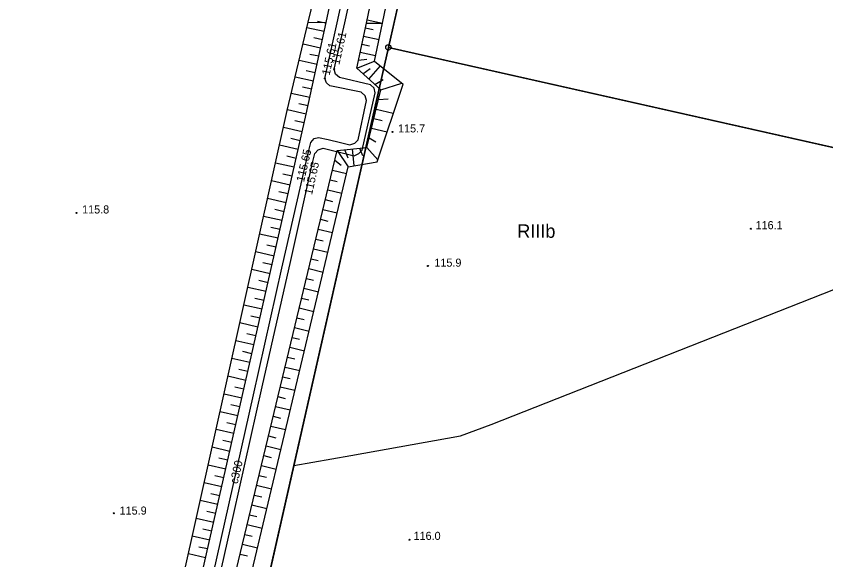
# Model space of a CAD drawing. Extents: x 6424617 to 6425697, y 5665845 to 5667190.
# Drawn here: x 6424958.6 to 6425033.7, y 5667018.8 to 5667069.2 of the extents above; entities that cross this region are included whole.
import ezdxf

# ---------------------------------------------------------------- set-up
doc = ezdxf.new("R2010")
doc.units = 0
for name, color, linetype in [('Warstwa 1', 7, 'Continuous'), ('Warstwa 10', 7, 'Continuous'), ('Warstwa 12', 7, 'Continuous'), ('Warstwa 13', 7, 'Continuous'), ('Warstwa 14', 7, 'Continuous'), ('Warstwa 2', 7, 'Continuous'), ('Warstwa 20', 7, 'Continuous'), ('Warstwa 21', 7, 'Continuous'), ('Warstwa 6', 7, 'Continuous')]:
    doc.layers.add(name, color=color, linetype=linetype)

msp = doc.modelspace()

# ---------------------------------------------------------------- linework, layer by layer
at = {"layer": 'Warstwa 1'}
for p, q in [((6424993.11, 5667066.27), (6424997.98, 5667087.79)), ((6424993.11, 5667066.27), (6424997.98, 5667087.79)), ((6424984.335, 5667027.489), (6424993.11, 5667066.27)), ((6424984.335, 5667027.489), (6424993.11, 5667066.27)), ((6424993.11, 5667066.27), (6425055.629, 5667052.204)), ((6424993.11, 5667066.27), (6425055.629, 5667052.204)), ((6425002.65, 5667031.29), (6425055.629, 5667052.204)), ((6425002.65, 5667031.29), (6425055.629, 5667052.204)), ((6424999.81, 5667030.26), (6425002.65, 5667031.29)), ((6424999.81, 5667030.26), (6425002.65, 5667031.29)), ((6424989.62, 5667028.42), (6424999.81, 5667030.26)), ((6424989.62, 5667028.42), (6424999.81, 5667030.26)), ((6424984.335, 5667027.489), (6424989.62, 5667028.42)), ((6424984.335, 5667027.489), (6424989.62, 5667028.42)), ((6424961.86, 5666928.15), (6424984.335, 5667027.489)), ((6424961.86, 5666928.15), (6424984.335, 5667027.489))]:
    msp.add_line(p, q, dxfattribs=at)
at = {"layer": 'Warstwa 10'}
for p, q in [((6424991.067, 5667068.53), (6425000.4, 5667112.22)), ((6424992.556, 5667068.512), (6425001.58, 5667111.68)), ((6424987.343, 5667068.575), (6424996.13, 5667109.04)), ((6424985.679, 5667068.595), (6424995.12, 5667108.19)), ((6424983.73, 5667060.42), (6424985.679, 5667068.595)), ((6424985.5, 5667060.09), (6424987.343, 5667068.575)), ((6424985.679, 5667068.595), (6424987.343, 5667068.575)), ((6424985.679, 5667068.595), (6424987.343, 5667068.575)), ((6424986.975, 5667068.58), (6424986.533, 5667068.676)), ((6424987.327, 5667068.503), (6424986.975, 5667068.58)), ((6424990.17, 5667064.33), (6424991.067, 5667068.53)), ((6424991.067, 5667068.53), (6424992.556, 5667068.512)), ((6424991.067, 5667068.53), (6424992.556, 5667068.512)), ((6424991.129, 5667068.82), (6424992.557, 5667068.515)), ((6424991.82, 5667064.99), (6424992.556, 5667068.512)), ((6424987.161, 5667067.738), (6424985.558, 5667068.087)), ((6424990.969, 5667068.071), (6424991.685, 5667067.919)), ((6424986.995, 5667066.974), (6424986.186, 5667067.149)), ((6424990.809, 5667067.323), (6424992.244, 5667067.017)), ((6424986.829, 5667066.209), (6424985.195, 5667066.564)), ((6424990.65, 5667066.575), (6424991.368, 5667066.421)), ((6424986.663, 5667065.444), (6424985.838, 5667065.623)), ((6424990.49, 5667065.827), (6424991.931, 5667065.519)), ((6424986.497, 5667064.679), (6424984.832, 5667065.041)), ((6424990.17, 5667064.33), (6424991.82, 5667064.99)), ((6424990.33, 5667065.078), (6424991.103, 5667065.166)), ((6424991.82, 5667064.99), (6424994.47, 5667062.87)), ((6424986.33, 5667063.914), (6424985.49, 5667064.097)), ((6424990.17, 5667064.33), (6424992.42, 5667062.34)), ((6424990.733, 5667063.833), (6424991.414, 5667064.301)), ((6424991.295, 5667063.335), (6424992.37, 5667064.55)), ((6424986.164, 5667063.149), (6424984.469, 5667063.518)), ((6424991.858, 5667062.838), (6424992.613, 5667063.294)), ((6424985.998, 5667062.385), (6424985.143, 5667062.57)), ((6424991.12, 5667056.99), (6424992.42, 5667062.34)), ((6424992.06, 5667055.67), (6424994.47, 5667062.87)), ((6424992.42, 5667062.34), (6424994.368, 5667062.951)), ((6424985.832, 5667061.62), (6424984.105, 5667061.995)), ((6424985.666, 5667060.855), (6424984.795, 5667061.046)), ((6424992.203, 5667061.448), (6424993.085, 5667061.505)), ((6424970.53, 5667001.22), (6424983.73, 5667060.42)), ((6424972.06, 5667000.83), (6424985.5, 5667060.09)), ((6424985.5, 5667060.09), (6424983.744, 5667060.48)), ((6424991.987, 5667060.557), (6424993.567, 5667060.173)), ((6424985.313, 5667059.267), (6424984.437, 5667059.464)), ((6424991.77, 5667059.665), (6424992.522, 5667059.482)), ((6424985.127, 5667058.444), (6424983.378, 5667058.841)), ((6424991.553, 5667058.773), (6424992.983, 5667058.426)), ((6424991.337, 5667057.882), (6424991.943, 5667057.508)), ((6424984.753, 5667056.798), (6424983.01, 5667057.193)), ((6424984.94, 5667057.621), (6424984.067, 5667057.819)), ((6424974.74, 5667000.11), (6424988.36, 5667056.72)), ((6424988.36, 5667056.72), (6424991.12, 5667056.99)), ((6424988.36, 5667056.72), (6424989.39, 5667055.2)), ((6424989.05, 5667056.788), (6424989.346, 5667056.016)), ((6424989.74, 5667056.855), (6424989.893, 5667055.289)), ((6424990.43, 5667056.923), (6424990.718, 5667056.244)), ((6424991.12, 5667056.99), (6424992.117, 5667055.841)), ((6424984.567, 5667055.975), (6424983.697, 5667056.172)), ((6424988.14, 5667055.807), (6424988.728, 5667055.348)), ((6424989.39, 5667055.2), (6424992.06, 5667055.67)), ((6424976.48, 5667001.04), (6424989.39, 5667055.2)), ((6424984.38, 5667055.152), (6424982.643, 5667055.546)), ((6424987.921, 5667054.894), (6424989.241, 5667054.576)), ((6424984.193, 5667054.329), (6424983.326, 5667054.525)), ((6424984.007, 5667053.506), (6424982.276, 5667053.898)), ((6424987.701, 5667053.981), (6424988.362, 5667053.822)), ((6424983.82, 5667052.682), (6424982.956, 5667052.878)), ((6424987.481, 5667053.068), (6424988.806, 5667052.749)), ((6424983.633, 5667051.859), (6424981.908, 5667052.251)), ((6424987.262, 5667052.155), (6424987.925, 5667051.995)), ((6424983.447, 5667051.036), (6424982.586, 5667051.232)), ((6424987.042, 5667051.242), (6424988.37, 5667050.922)), ((6424983.26, 5667050.213), (6424981.541, 5667050.603)), ((6424986.822, 5667050.329), (6424987.487, 5667050.169)), ((6424983.073, 5667049.39), (6424982.215, 5667049.585)), ((6424982.887, 5667048.567), (6424981.174, 5667048.956)), ((6424986.603, 5667049.415), (6424987.935, 5667049.095)), ((6424986.383, 5667048.502), (6424987.05, 5667048.342)), ((6424982.7, 5667047.744), (6424981.845, 5667047.938)), ((6424986.163, 5667047.589), (6424987.499, 5667047.268)), ((6424982.513, 5667046.921), (6424980.806, 5667047.308)), ((6424985.944, 5667046.676), (6424986.613, 5667046.515)), ((6424982.327, 5667046.098), (6424981.475, 5667046.291)), ((6424982.14, 5667045.275), (6424980.439, 5667045.661)), ((6424985.724, 5667045.763), (6424987.064, 5667045.441)), ((6424981.953, 5667044.452), (6424981.104, 5667044.644)), ((6424985.504, 5667044.85), (6424986.175, 5667044.689)), ((6424981.767, 5667043.629), (6424980.072, 5667044.013)), ((6424985.285, 5667043.937), (6424986.628, 5667043.614)), ((6424981.58, 5667042.806), (6424980.734, 5667042.998)), ((6424985.065, 5667043.024), (6424985.738, 5667042.862)), ((6424981.393, 5667041.983), (6424979.704, 5667042.366)), ((6424984.845, 5667042.111), (6424986.193, 5667041.787)), ((6424981.207, 5667041.16), (6424980.364, 5667041.351)), ((6424981.02, 5667040.337), (6424979.337, 5667040.718)), ((6424984.625, 5667041.198), (6424985.3, 5667041.036)), ((6424984.406, 5667040.285), (6424985.757, 5667039.96)), ((6424980.647, 5667038.691), (6424978.97, 5667039.071)), ((6424980.833, 5667039.514), (6424979.993, 5667039.704)), ((6424984.186, 5667039.372), (6424984.863, 5667039.209)), ((6424983.966, 5667038.459), (6424985.322, 5667038.133)), ((6424980.46, 5667037.868), (6424979.623, 5667038.057)), ((6424980.273, 5667037.044), (6424978.602, 5667037.423)), ((6424983.747, 5667037.546), (6424984.425, 5667037.382)), ((6424980.087, 5667036.221), (6424979.253, 5667036.411)), ((6424983.527, 5667036.633), (6424984.886, 5667036.306)), ((6424979.9, 5667035.398), (6424978.235, 5667035.776)), ((6424983.307, 5667035.72), (6424983.988, 5667035.556)), ((6424979.713, 5667034.575), (6424978.882, 5667034.764)), ((6424983.088, 5667034.806), (6424984.451, 5667034.479)), ((6424979.527, 5667033.752), (6424977.868, 5667034.128)), ((6424982.868, 5667033.893), (6424983.55, 5667033.729)), ((6424979.34, 5667032.929), (6424978.512, 5667033.117)), ((6424979.153, 5667032.106), (6424977.5, 5667032.481)), ((6424982.648, 5667032.98), (6424984.015, 5667032.651)), ((6424982.429, 5667032.067), (6424983.113, 5667031.903)), ((6424978.78, 5667030.46), (6424977.133, 5667030.834)), ((6424978.967, 5667031.283), (6424978.142, 5667031.47)), ((6424982.209, 5667031.154), (6424983.58, 5667030.824)), ((6424981.989, 5667030.241), (6424982.676, 5667030.076)), ((6424978.593, 5667029.637), (6424977.771, 5667029.823)), ((6424981.77, 5667029.328), (6424983.144, 5667028.997)), ((6424978.407, 5667028.814), (6424976.766, 5667029.186)), ((6424978.22, 5667027.991), (6424977.401, 5667028.177)), ((6424981.55, 5667028.415), (6424982.238, 5667028.249)), ((6424978.033, 5667027.168), (6424976.398, 5667027.539)), ((6424981.33, 5667027.502), (6424982.709, 5667027.17)), ((6424977.847, 5667026.345), (6424977.031, 5667026.53)), ((6424981.111, 5667026.589), (6424981.801, 5667026.423)), ((6424977.66, 5667025.522), (6424976.031, 5667025.891)), ((6424980.891, 5667025.676), (6424982.273, 5667025.343)), ((6424977.473, 5667024.699), (6424976.66, 5667024.883)), ((6424977.287, 5667023.876), (6424975.664, 5667024.244)), ((6424980.671, 5667024.763), (6424981.363, 5667024.596)), ((6424980.452, 5667023.85), (6424981.838, 5667023.516)), ((6424976.913, 5667022.229), (6424975.296, 5667022.596)), ((6424977.1, 5667023.053), (6424976.29, 5667023.236)), ((6424980.232, 5667022.937), (6424980.926, 5667022.77)), ((6424980.012, 5667022.024), (6424981.402, 5667021.689)), ((6424976.727, 5667021.406), (6424975.92, 5667021.589)), ((6424979.793, 5667021.11), (6424980.488, 5667020.943)), ((6424976.54, 5667020.583), (6424974.929, 5667020.949)), ((6424976.353, 5667019.76), (6424975.549, 5667019.943)), ((6424979.573, 5667020.197), (6424980.967, 5667019.862)), ((6424976.167, 5667018.937), (6424974.562, 5667019.301)), ((6424979.353, 5667019.284), (6424980.051, 5667019.116))]:
    msp.add_line(p, q, dxfattribs=at)
msp.add_circle((6424993.11, 5667066.27), 0.25, dxfattribs=at)
at = {"layer": 'Warstwa 12'}
for points in [[(6424988.354, 5667068.563), (6424988.89, 5667071), (6424991.96, 5667085.04), (6424992.55, 5667087.75), (6424995.29, 5667099.42), (6424998.03, 5667111.23)], [(6424989.062, 5667068.554), (6424989.58, 5667070.85), (6424992.75, 5667084.85), (6424993.57, 5667088.52), (6424996.26, 5667100.22), (6424998.82, 5667111.42)], [(6424975.34, 5667010.64), (6424977.98, 5667022.33), (6424980.61, 5667034.04), (6424983.22, 5667045.8), (6424985.71, 5667056.6), (6424985.92, 5667057.46), (6424986.22, 5667057.81), (6424986.62, 5667057.93), (6424987.53, 5667057.72), (6424988.67, 5667057.44), (6424989.54, 5667057.23), (6424990, 5667057.38), (6424990.3, 5667057.69), (6424991.08, 5667061.34), (6424990.96, 5667061.77), (6424990.6, 5667062.12), (6424987.69, 5667062.7), (6424987.37, 5667062.97), (6424987.22, 5667063.4), (6424988.354, 5667068.563)], [(6424976.15, 5667011.36), (6424978.79, 5667023.05), (6424981.41, 5667034.78), (6424984.06, 5667046.5), (6424986.08, 5667055.56), (6424986.3, 5667056.43), (6424986.61, 5667056.77), (6424987.05, 5667056.92), (6424989.95, 5667056.23), (6424990.36, 5667056.42), (6424990.68, 5667056.75), (6424991.88, 5667062.07), (6424991.78, 5667062.49), (6424991.46, 5667062.8), (6424988.57, 5667063.49), (6424988.21, 5667063.8), (6424988.09, 5667064.25), (6424989.062, 5667068.554)]]:
    msp.add_lwpolyline(points, dxfattribs=at)
at = {"layer": 'Warstwa 13'}
for centre in [(6424993.49, 5667058.43), (6424964.18, 5667050.92), (6425026.72, 5667049.45), (6424996.77, 5667046), (6424967.65, 5667023.07), (6424995.06, 5667020.62)]:
    msp.add_circle(centre, 0.045, dxfattribs=at)
at = {"layer": 'Warstwa 14'}
for centre in [(6424988.09, 5667064.25), (6424987.22, 5667063.4), (6424985.71, 5667056.6), (6424986.08, 5667055.56)]:
    msp.add_circle(centre, 0.045, dxfattribs=at)
at = {"layer": 'Warstwa 20'}
for p, q in [((6424991.067, 5667068.53), (6425000.4, 5667112.22)), ((6424987.343, 5667068.575), (6424996.13, 5667109.04)), ((6424985.5, 5667060.09), (6424987.343, 5667068.575)), ((6424990.17, 5667064.33), (6424991.067, 5667068.53)), ((6424990.17, 5667064.33), (6424992.42, 5667062.34)), ((6424991.12, 5667056.99), (6424992.42, 5667062.34)), ((6424972.06, 5667000.83), (6424985.5, 5667060.09)), ((6424974.74, 5667000.11), (6424988.36, 5667056.72)), ((6424988.36, 5667056.72), (6424991.12, 5667056.99))]:
    msp.add_line(p, q, dxfattribs=at)
at = {"layer": 'Warstwa 21'}
for p, q in [((6424992.556, 5667068.512), (6425001.58, 5667111.68)), ((6424985.679, 5667068.595), (6424995.12, 5667108.19)), ((6424983.73, 5667060.42), (6424985.679, 5667068.595)), ((6424991.82, 5667064.99), (6424992.556, 5667068.512)), ((6424991.82, 5667064.99), (6424994.47, 5667062.87)), ((6424992.06, 5667055.67), (6424994.47, 5667062.87)), ((6424970.53, 5667001.22), (6424983.73, 5667060.42)), ((6424989.39, 5667055.2), (6424992.06, 5667055.67)), ((6424976.48, 5667001.04), (6424989.39, 5667055.2))]:
    msp.add_line(p, q, dxfattribs=at)
at = {"layer": 'Warstwa 6'}
msp.add_lwpolyline([(6425004.351, 5667131.987), (6425000.537, 5667117.279), (6425005.63, 5667121.62), (6424997.98, 5667087.79), (6424993.11, 5667066.27), (6424961.86, 5666928.15), (6424957.01, 5666906.7), (6424952.69, 5666906.76), (6424926.339, 5666911.914), (6424909.747, 5666916.774), (6424902.78, 5666916.32), (6424903.25, 5666918.42), (6424908.1, 5666939.88), (6424939.41, 5667078.36), (6424944.26, 5667099.82), (6424954.081, 5667143.258)], dxfattribs=at)
for points in [[(6424997.98, 5667087.79), (6424993.11, 5667066.27), (6425074.89, 5667047.87), (6425080.17, 5667069.39)], [(6424993.11, 5667066.27), (6424961.86, 5666928.15), (6425039.69, 5666910.49), (6425040.26, 5666911.327), (6425041.437, 5666916.083), (6425058.034, 5666982.005), (6425072.334, 5667037.465), (6425074.89, 5667047.87)]]:
    msp.add_lwpolyline(points, close=True, dxfattribs=at)

# ---------------------------------------------------------------- texts
at = {"layer": 'Warstwa 13'}
for s, p in [('115.7', (6424994.005, 5667058.384)), ('115.8', (6424964.712, 5667050.868)), ('116.1', (6425027.156, 5667049.412)), ('115.9', (6424997.372, 5667045.935)), ('115.9', (6424968.188, 5667022.949)), ('116.0', (6424995.443, 5667020.601))]:
    msp.add_text(s, height=0.75, dxfattribs=at).set_placement(p)
msp.add_text('c300', height=0.75, rotation=77.34357, dxfattribs=at).set_placement((6424979.133, 5667025.753))
at = {"layer": 'Warstwa 14'}
for s, rotation, p in [('115.61', 77.27482, (6424988.559, 5667064.624)), ('115.61', 77.65297, (6424987.657, 5667063.641)), ('115.65', 77.01699, (6424985.287, 5667053.746)), ('115.65', 77.42952, (6424986.03, 5667052.557))]:
    msp.add_text(s, height=0.75, rotation=rotation, dxfattribs=at).set_placement(p)
at = {"layer": 'Warstwa 2'}
msp.add_text('RIIIb', height=1.25, dxfattribs=at).set_placement((6425005.065, 5667048.613))

doc.saveas('drawing.dxf')
